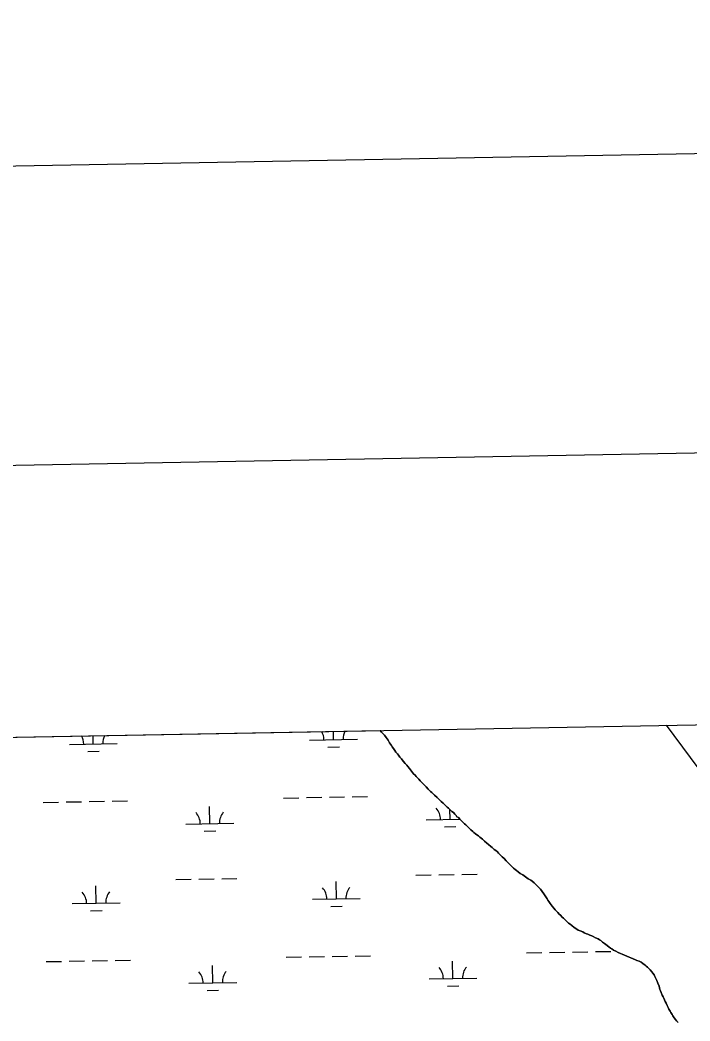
# Model space of a CAD drawing. Extents: x 3925854 to 3964121, y 224593 to 250589.
# Drawn here: x 3946310 to 3947710, y 247915 to 250006 of the extents above; entities that cross this region are included whole.
import ezdxf

# ---------------------------------------------------------------- set-up
doc = ezdxf.new("R2010")
doc.units = 0
for name, color, linetype in [('G-ANNO-NPLT', 7, 'Continuous'), ('V-ANNO-SYMB', 7, 'Continuous'), ('V-GRID-FRAM', 7, 'Continuous'), ('V-TOPO-SHOR', 7, 'Continuous'), ('V-UTIL-LINE', 7, 'Continuous'), ('V-WETL-SWMP', 7, 'Continuous')]:
    doc.layers.add(name, color=color, linetype=linetype)

msp = doc.modelspace()

# ---------------------------------------------------------------- linework, layer by layer
at = {"layer": 'G-ANNO-NPLT'}
msp.add_lwpolyline([(3926876.838, 225176.36), (3963537.445, 225842.962), (3963098.093, 250005.635), (3926437.486, 249339.033)], close=True, dxfattribs=at)
at = {"layer": 'V-ANNO-SYMB'}
msp.add_lwpolyline([(3929615.153, 225851.3), (3962692.886, 226452.755), (3962276.261, 249365.543), (3929198.528, 248764.088), (3929615.153, 225851.3)], dxfattribs=at)
at = {"layer": 'V-GRID-FRAM'}
msp.add_lwpolyline([(3929791.517, 248207.597), (3961703.892, 248787.859), (3962042.387, 230608.264), (3930114.146, 230027.713), (3929791.517, 248207.597)], dxfattribs=at)
at = {"layer": 'V-TOPO-SHOR'}
for points in [[(3947276.077, 248294.591), (3947270.502, 248299.027), (3947267.627, 248301.335), (3947264.032, 248303.817), (3947261.517, 248305.591), (3947258.282, 248308.253), (3947255.763, 248310.564), (3947251.804, 248314.295), (3947246.766, 248318.913), (3947241.363, 248324.424), (3947238.668, 248326.735), (3947234.349, 248330.82), (3947231.647, 248333.665), (3947228.768, 248336.331), (3947225.706, 248339.711), (3947222.833, 248341.482), (3947220.848, 248344.153), (3947218.684, 248347.002), (3947215.265, 248350.198), (3947212.388, 248352.687), (3947208.069, 248356.594), (3947204.831, 248359.615), (3947202.492, 248361.745), (3947198.894, 248364.944), (3947193.856, 248369.743), (3947190.077, 248373.118), (3947187.736, 248375.428), (3947183.96, 248378.803), (3947181.26, 248381.469), (3947175.862, 248386.444), (3947173.521, 248388.754), (3947170.461, 248391.777), (3947167.584, 248394.441), (3947162.902, 248399.064), (3947158.222, 248403.864), (3947154.442, 248407.776), (3947152.099, 248410.445), (3947148.859, 248413.643), (3947145.977, 248416.666), (3947142.916, 248420.046), (3947140.216, 248422.712), (3947137.335, 248425.735), (3947135.352, 248428.047), (3947132.293, 248431.248), (3947127.785, 248436.765), (3947125.803, 248439.258), (3947123.46, 248441.926), (3947120.035, 248446.018), (3947117.871, 248448.867), (3947114.805, 248452.783), (3947110.48, 248457.766), (3947107.055, 248462.038), (3947103.813, 248465.593), (3947100.565, 248469.867), (3947098.402, 248472.536), (3947095.337, 248476.454), (3947093.35, 248479.481), (3947090.104, 248483.933), (3947087.757, 248487.316), (3947085.768, 248490.523), (3947082.158, 248495.688), (3947078.903, 248501.214), (3947074.932, 248506.733), (3947071.326, 248511.542), (3947068.082, 248515.278), (3947065.38, 248518.122), (3947062.239, 248521.63)], [(3947640.344, 247999.218), (3947638.526, 248003.857), (3947636.355, 248007.779), (3947634.903, 248011.168), (3947632.377, 248014.552), (3947629.852, 248017.757), (3947626.608, 248021.492), (3947624.267, 248023.983), (3947621.208, 248027.004), (3947618.33, 248029.49), (3947615.811, 248031.622), (3947611.32, 248034.813), (3947607.369, 248037.293), (3947603.599, 248039.414), (3947598.936, 248041.354), (3947595.886, 248042.765), (3947590.686, 248044.7), (3947586.203, 248046.64), (3947582.795, 248048.051), (3947577.415, 248050.162), (3947572.572, 248052.278), (3947567.728, 248054.396), (3947564.322, 248055.626), (3947559.657, 248057.742), (3947554.453, 248060.392), (3947550.144, 248062.87), (3947546.554, 248065.174), (3947543.859, 248067.124), (3947539.906, 248069.782), (3947533.973, 248074.396), (3947530.92, 248076.524), (3947527.143, 248079.719), (3947523.547, 248082.56), (3947520.854, 248084.331), (3947517.98, 248086.103), (3947512.418, 248088.751), (3947507.394, 248091.225), (3947504.525, 248092.458), (3947500.22, 248094.219), (3947496.274, 248095.804), (3947493.404, 248097.039), (3947488.741, 248099.157), (3947485.509, 248100.746), (3947480.127, 248103.394), (3947476.363, 248104.803), (3947471.155, 248107.99), (3947467.743, 248110.116), (3947462.531, 248114.017), (3947459.295, 248116.681), (3947456.057, 248119.344), (3947451.74, 248123.251), (3947449.041, 248125.74), (3947445.082, 248129.649), (3947442.563, 248131.779), (3947438.962, 248135.515), (3947436.621, 248137.825), (3947433.382, 248141.204), (3947430.32, 248144.583), (3947428.157, 248146.896), (3947424.913, 248150.631), (3947421.669, 248154.547), (3947419.684, 248157.218), (3947417.7, 248159.888), (3947414.81, 248164.342), (3947413.004, 248167.191), (3947411.198, 248170.042), (3947408.488, 248174.14), (3947404.337, 248180.196), (3947400.726, 248185.361), (3947397.122, 248189.811), (3947393.337, 248194.079), (3947390.996, 248196.57), (3947387.756, 248199.769), (3947384.156, 248203.502), (3947380.021, 248206.697), (3947377.145, 248208.647), (3947371.759, 248212.012), (3947366.189, 248215.911), (3947360.44, 248219.811), (3947354.695, 248223.173), (3947350.382, 248226.188), (3947346.966, 248229.029), (3947344.449, 248230.98), (3947341.031, 248234.179), (3947335.993, 248238.978), (3947331.672, 248243.244), (3947329.153, 248245.554), (3947325.37, 248249.644), (3947321.229, 248254.09), (3947317.631, 248257.465), (3947314.749, 248260.31), (3947309.711, 248265.286), (3947307.368, 248267.777), (3947303.772, 248270.974), (3947300.894, 248273.282), (3947296.577, 248277.009), (3947293.522, 248279.495), (3947288.666, 248283.579), (3947285.25, 248286.42), (3947280.572, 248290.505), (3947276.077, 248294.591)], [(3947684.718, 247911.666), (3947681.476, 247915.224), (3947679.494, 247917.714), (3947676.606, 247921.634), (3947674.077, 247925.73), (3947672.27, 247928.583), (3947669.739, 247932.681), (3947668.291, 247935.354), (3947665.76, 247939.81), (3947664.312, 247942.663), (3947662.137, 247946.943), (3947659.602, 247952.114), (3947657.967, 247955.682), (3947654.709, 247962.1), (3947653.437, 247965.134), (3947651.803, 247968.879), (3947649.802, 247974.235), (3947647.991, 247977.8), (3947646.363, 247980.473), (3947646.165, 247983.693), (3947645.067, 247987.801), (3947642.525, 247993.687), (3947640.344, 247999.218)]]:
    msp.add_lwpolyline(points, dxfattribs=at)
at = {"layer": 'V-UTIL-LINE'}
msp.add_lwpolyline([(3947659.847, 248532.496), (3950829.703, 244264.252), (3951084.365, 243921.222), (3951178.827, 243906.555), (3951845.15, 243559.451), (3953160.259, 242867.131), (3955606.335, 242988.526), (3956603.283, 243068.394), (3958314.557, 243143.679), (3960860.872, 244810.142), (3961767.682, 245361.867)], dxfattribs=at)
at = {"layer": 'V-WETL-SWMP'}
for p, q in [((3945914.228, 248500.756), (3947062.239, 248521.63)), ((3946964.876, 248502.514), (3946964.561, 248519.854)), ((3947062.239, 248521.63), (3947065.381, 248518.123)), ((3946463.051, 248493.389), (3946462.736, 248510.729)), ((3946914.885, 248501.605), (3947014.868, 248503.423)), ((3947065.381, 248518.123), (3947068.082, 248515.278)), ((3947068.082, 248515.278), (3947071.326, 248511.541)), ((3947071.326, 248511.541), (3947074.933, 248506.734)), ((3947074.933, 248506.734), (3947078.903, 248501.214)), ((3947078.903, 248501.214), (3947082.158, 248495.689)), ((3946413.059, 248492.48), (3946513.043, 248494.298)), ((3946451.334, 248477.743), (3946475.33, 248478.179)), ((3946953.159, 248486.867), (3946977.155, 248487.304)), ((3947082.158, 248495.689), (3947085.768, 248490.524)), ((3947085.768, 248490.524), (3947087.756, 248487.317)), ((3947087.756, 248487.317), (3947090.103, 248483.933)), ((3947090.103, 248483.933), (3947093.35, 248479.481)), ((3947093.35, 248479.481), (3947095.337, 248476.453)), ((3947095.337, 248476.453), (3947098.403, 248472.536)), ((3947098.403, 248472.536), (3947100.566, 248469.867)), ((3947100.566, 248469.867), (3947103.813, 248465.594)), ((3947103.813, 248465.594), (3947107.055, 248462.037)), ((3947107.055, 248462.037), (3947110.48, 248457.765)), ((3947110.48, 248457.765), (3947114.805, 248452.783)), ((3947114.805, 248452.783), (3947117.87, 248448.867)), ((3947117.87, 248448.867), (3947120.035, 248446.019)), ((3947120.035, 248446.019), (3947123.459, 248441.926)), ((3947123.459, 248441.926), (3947125.802, 248439.257)), ((3947125.802, 248439.257), (3947127.785, 248436.766)), ((3947127.785, 248436.766), (3947132.292, 248431.249)), ((3947132.292, 248431.249), (3947135.353, 248428.048)), ((3947135.353, 248428.048), (3947137.335, 248425.735)), ((3947137.335, 248425.735), (3947140.216, 248422.712)), ((3947140.216, 248422.712), (3947142.916, 248420.046)), ((3947142.916, 248420.046), (3947145.978, 248416.666)), ((3947145.978, 248416.666), (3947148.859, 248413.643)), ((3947148.859, 248413.643), (3947152.099, 248410.444)), ((3947152.099, 248410.444), (3947154.441, 248407.775)), ((3947154.441, 248407.775), (3947158.222, 248403.864)), ((3947158.222, 248403.864), (3947162.903, 248399.063)), ((3947162.903, 248399.063), (3947167.583, 248394.442)), ((3947167.583, 248394.442), (3947170.462, 248391.776)), ((3946406.4, 248372.268), (3946438.395, 248372.85)), ((3946454.392, 248373.141), (3946486.387, 248373.723)), ((3946502.384, 248374.013), (3946534.379, 248374.595)), ((3946860.233, 248380.52), (3946892.228, 248381.102)), ((3946908.225, 248381.393), (3946940.22, 248381.975)), ((3946956.217, 248382.266), (3946988.212, 248382.847)), ((3947004.209, 248383.138), (3947036.204, 248383.72)), ((3947170.462, 248391.776), (3947173.522, 248388.755)), ((3947173.522, 248388.755), (3947175.862, 248386.444)), ((3947175.862, 248386.444), (3947181.26, 248381.469)), ((3947181.26, 248381.469), (3947183.96, 248378.803)), ((3947183.96, 248378.803), (3947187.737, 248375.428)), ((3947187.737, 248375.428), (3947190.077, 248373.117)), ((3947190.077, 248373.117), (3947193.855, 248369.742)), ((3946358.408, 248371.396), (3946390.402, 248371.977)), ((3946706.589, 248326.976), (3946705.934, 248362.97)), ((3947193.855, 248369.742), (3947198.894, 248364.944)), ((3947198.894, 248364.944), (3947202.492, 248361.746)), ((3947202.492, 248361.746), (3947204.83, 248359.615)), ((3947204.83, 248359.615), (3947208.069, 248356.594)), ((3947208.414, 248336.101), (3947208.041, 248356.62)), ((3947208.069, 248356.594), (3947212.387, 248352.686)), ((3947212.387, 248352.686), (3947215.265, 248350.199)), ((3947158.422, 248335.192), (3947228.643, 248336.469)), ((3947215.265, 248350.199), (3947218.683, 248347.001)), ((3947218.683, 248347.001), (3947220.848, 248344.152)), ((3947220.848, 248344.152), (3947222.832, 248341.482)), ((3947222.832, 248341.482), (3947225.706, 248339.711)), ((3947225.706, 248339.711), (3947228.768, 248336.331)), ((3947228.768, 248336.331), (3947231.647, 248333.666)), ((3947231.647, 248333.666), (3947234.348, 248330.821)), ((3947234.348, 248330.821), (3947238.667, 248326.734)), ((3946656.597, 248326.067), (3946756.581, 248327.885)), ((3946694.871, 248311.33), (3946718.867, 248311.766)), ((3947196.696, 248320.454), (3947220.692, 248320.891)), ((3947238.667, 248326.734), (3947241.364, 248324.425)), ((3947241.364, 248324.425), (3947246.765, 248318.914)), ((3947246.765, 248318.914), (3947251.803, 248314.295)), ((3947251.803, 248314.295), (3947255.762, 248310.563)), ((3947255.762, 248310.563), (3947258.281, 248308.253)), ((3947258.281, 248308.253), (3947261.517, 248305.59)), ((3947261.517, 248305.59), (3947264.033, 248303.817)), ((3947264.033, 248303.817), (3947267.626, 248301.336)), ((3947267.626, 248301.336), (3947270.502, 248299.028)), ((3947270.502, 248299.028), (3947276.076, 248294.591)), ((3947276.076, 248294.591), (3947280.573, 248290.505)), ((3947280.573, 248290.505), (3947285.25, 248286.42)), ((3947285.25, 248286.42), (3947288.666, 248283.579)), ((3947288.666, 248283.579), (3947293.522, 248279.496)), ((3947293.522, 248279.496), (3947296.578, 248277.01)), ((3947296.578, 248277.01), (3947300.895, 248273.281)), ((3947300.895, 248273.281), (3947303.772, 248270.974)), ((3947303.772, 248270.974), (3947307.369, 248267.776)), ((3947307.369, 248267.776), (3947309.71, 248265.287)), ((3947309.71, 248265.287), (3947314.75, 248260.31)), ((3947314.75, 248260.31), (3947317.63, 248257.466)), ((3947317.63, 248257.466), (3947321.229, 248254.089)), ((3947321.229, 248254.089), (3947325.371, 248249.643)), ((3947325.371, 248249.643), (3947329.153, 248245.553)), ((3947329.153, 248245.553), (3947331.672, 248243.243)), ((3947331.672, 248243.243), (3947335.992, 248238.977)), ((3947335.992, 248238.977), (3947341.031, 248234.179)), ((3947341.031, 248234.179), (3947344.45, 248230.981)), ((3947344.45, 248230.981), (3947346.966, 248229.029)), ((3947346.966, 248229.029), (3947350.383, 248226.188)), ((3947350.383, 248226.188), (3947354.695, 248223.174)), ((3946635.292, 248210.229), (3946667.286, 248210.81)), ((3946683.284, 248211.101), (3946715.278, 248211.683)), ((3946731.276, 248211.974), (3946763.27, 248212.556)), ((3946970.924, 248169.894), (3946970.27, 248205.888)), ((3947137.117, 248219.353), (3947169.111, 248219.935)), ((3947185.109, 248220.226), (3947217.103, 248220.808)), ((3947233.101, 248221.099), (3947265.095, 248221.68)), ((3947354.695, 248223.174), (3947360.44, 248219.811)), ((3947360.44, 248219.811), (3947366.189, 248215.912)), ((3947366.189, 248215.912), (3947371.759, 248212.012)), ((3947371.759, 248212.012), (3947377.146, 248208.647)), ((3947377.146, 248208.647), (3947380.021, 248206.697)), ((3947380.021, 248206.697), (3947384.155, 248203.503)), ((3946469.099, 248160.769), (3946468.445, 248196.763)), ((3947384.155, 248203.503), (3947387.756, 248199.769)), ((3947387.756, 248199.769), (3947390.996, 248196.57)), ((3947390.996, 248196.57), (3947393.337, 248194.08)), ((3947393.337, 248194.08), (3947397.121, 248189.811)), ((3947397.121, 248189.811), (3947400.726, 248185.361)), ((3947400.726, 248185.361), (3947404.336, 248180.196)), ((3946920.933, 248168.985), (3947020.916, 248170.803)), ((3947404.336, 248180.196), (3947408.488, 248174.14)), ((3947408.488, 248174.14), (3947411.197, 248170.043)), ((3947411.197, 248170.043), (3947413.004, 248167.192)), ((3947413.004, 248167.192), (3947414.811, 248164.342)), ((3947414.811, 248164.342), (3947417.701, 248159.888)), ((3946419.108, 248159.86), (3946519.091, 248161.678)), ((3946457.382, 248145.123), (3946481.378, 248145.559)), ((3946959.207, 248154.247), (3946983.203, 248154.684)), ((3947417.701, 248159.888), (3947419.685, 248157.217)), ((3947419.685, 248157.217), (3947421.67, 248154.546)), ((3947421.67, 248154.546), (3947424.914, 248150.631)), ((3947424.914, 248150.631), (3947428.158, 248146.895)), ((3947428.158, 248146.895), (3947430.319, 248144.583)), ((3947430.319, 248144.583), (3947433.381, 248141.204)), ((3947433.381, 248141.204), (3947436.622, 248137.825)), ((3947436.622, 248137.825), (3947438.962, 248135.514)), ((3947438.962, 248135.514), (3947442.563, 248131.78)), ((3947442.563, 248131.78), (3947445.081, 248129.65)), ((3947445.081, 248129.65), (3947449.041, 248125.739)), ((3947449.041, 248125.739), (3947451.739, 248123.252)), ((3947451.739, 248123.252), (3947456.057, 248119.343)), ((3947456.057, 248119.343), (3947459.294, 248116.681)), ((3947459.294, 248116.681), (3947462.53, 248114.018)), ((3947462.53, 248114.018), (3947467.742, 248110.115)), ((3947467.742, 248110.115), (3947471.154, 248107.99)), ((3947471.154, 248107.99), (3947476.362, 248104.803)), ((3947476.362, 248104.803), (3947480.127, 248103.395)), ((3947480.127, 248103.395), (3947485.51, 248100.746)), ((3947485.51, 248100.746), (3947488.74, 248099.156)), ((3947488.74, 248099.156), (3947493.404, 248097.039)), ((3947493.404, 248097.039), (3947496.274, 248095.805)), ((3947496.274, 248095.805), (3947500.22, 248094.219)), ((3947500.22, 248094.219), (3947504.524, 248092.458)), ((3947504.524, 248092.458), (3947507.394, 248091.224)), ((3947507.394, 248091.224), (3947512.418, 248088.751)), ((3947512.418, 248088.751), (3947517.98, 248086.102)), ((3947517.98, 248086.102), (3947520.853, 248084.332)), ((3947520.853, 248084.332), (3947523.547, 248082.56)), ((3947523.547, 248082.56), (3947527.143, 248079.72)), ((3947527.143, 248079.72), (3947530.919, 248076.524)), ((3947416.098, 248057.898), (3947448.093, 248058.479)), ((3947464.09, 248058.77), (3947496.085, 248059.352)), ((3947512.082, 248059.643), (3947544.077, 248060.225)), ((3947530.919, 248076.524), (3947533.974, 248074.397)), ((3947533.974, 248074.397), (3947539.906, 248069.783)), ((3947539.906, 248069.783), (3947543.858, 248067.124)), ((3947543.858, 248067.124), (3947546.553, 248065.174)), ((3947546.553, 248065.174), (3947550.145, 248062.871)), ((3947550.145, 248062.871), (3947554.454, 248060.393)), ((3947554.454, 248060.393), (3947559.658, 248057.743)), ((3946364.456, 248038.776), (3946396.451, 248039.357)), ((3946412.448, 248039.648), (3946444.443, 248040.23)), ((3946460.44, 248040.521), (3946492.435, 248041.103)), ((3946508.432, 248041.393), (3946540.427, 248041.975)), ((3946866.281, 248047.9), (3946898.276, 248048.482)), ((3946914.273, 248048.773), (3946946.268, 248049.355)), ((3946962.265, 248049.646), (3946994.26, 248050.227)), ((3947010.257, 248050.518), (3947042.252, 248051.1)), ((3947214.462, 248003.481), (3947213.807, 248039.475)), ((3947368.106, 248057.025), (3947400.101, 248057.607)), ((3947559.658, 248057.743), (3947564.323, 248055.626)), ((3947564.323, 248055.626), (3947567.729, 248054.395)), ((3947567.729, 248054.395), (3947572.572, 248052.279)), ((3947572.572, 248052.279), (3947577.415, 248050.162)), ((3947577.415, 248050.162), (3947582.795, 248048.05)), ((3947582.795, 248048.05), (3947586.203, 248046.64)), ((3947586.203, 248046.64), (3947590.687, 248044.7)), ((3947590.687, 248044.7), (3947595.886, 248042.765)), ((3947595.886, 248042.765), (3947598.936, 248041.353)), ((3947598.936, 248041.353), (3947603.599, 248039.415)), ((3947603.599, 248039.415), (3947607.369, 248037.292)), ((3946712.637, 247994.356), (3946711.982, 248030.35)), ((3947607.369, 248037.292), (3947611.32, 248034.813)), ((3947611.32, 248034.813), (3947615.812, 248031.621)), ((3947615.812, 248031.621), (3947618.33, 248029.49)), ((3947618.33, 248029.49), (3947621.208, 248027.004)), ((3947621.208, 248027.004), (3947624.268, 248023.982)), ((3947624.268, 248023.982), (3947626.609, 248021.492)), ((3947626.609, 248021.492), (3947629.852, 248017.756)), ((3947629.852, 248017.756), (3947632.377, 248014.552)), ((3947164.47, 248002.572), (3947264.454, 248004.39)), ((3947632.377, 248014.552), (3947634.902, 248011.169)), ((3947634.902, 248011.169), (3947636.354, 248007.78)), ((3947636.354, 248007.78), (3947638.526, 248003.858)), ((3947638.526, 248003.858), (3947640.344, 247999.218)), ((3947640.344, 247999.218), (3947642.525, 247993.687)), ((3946662.645, 247993.447), (3946762.629, 247995.265)), ((3946700.919, 247978.71), (3946724.915, 247979.146)), ((3947202.744, 247987.834), (3947226.741, 247988.271)), ((3947642.525, 247993.687), (3947645.066, 247987.8)), ((3947645.066, 247987.8), (3947646.165, 247983.692)), ((3947646.165, 247983.692), (3947646.364, 247980.474)), ((3947646.364, 247980.474), (3947647.991, 247977.801)), ((3947647.991, 247977.801), (3947649.802, 247974.234)), ((3947649.802, 247974.234), (3947651.803, 247968.88)), ((3947651.803, 247968.88), (3947653.437, 247965.134)), ((3947653.437, 247965.134), (3947654.708, 247962.101)), ((3947654.708, 247962.101), (3947657.968, 247955.682)), ((3947657.968, 247955.682), (3947659.601, 247952.115)), ((3947659.601, 247952.115), (3947662.137, 247946.943)), ((3947662.137, 247946.943), (3947664.311, 247942.663)), ((3947664.311, 247942.663), (3947665.76, 247939.81)), ((3947665.76, 247939.81), (3947668.292, 247935.354)), ((3947668.292, 247935.354), (3947669.74, 247932.68)), ((3947669.74, 247932.68), (3947672.27, 247928.582)), ((3947672.27, 247928.582), (3947674.077, 247925.731)), ((3947674.077, 247925.731), (3947676.607, 247921.633)), ((3947676.607, 247921.633), (3947679.494, 247917.715)), ((3947679.494, 247917.715), (3947681.477, 247915.223)), ((3947681.477, 247915.223), (3947684.719, 247911.666))]:
    msp.add_line(p, q, dxfattribs=at)
for centre, start, end in [((3946909.634, 248501.984), 0.269879, 29.634592), ((3947020.101, 248503.993), 152.448815, 181.813534), ((3946407.809, 248492.86), 0.269879, 29.634689), ((3946518.276, 248494.868), 152.448719, 181.813534), ((3947153.171, 248335.571), 0.269879, 41.813537), ((3946651.346, 248326.447), 0.269879, 41.813537), ((3946761.814, 248328.455), 140.269876, 181.813534), ((3947263.639, 248337.58), 181.375355, 181.813534), ((3946524.324, 248162.248), 140.269876, 181.813534), ((3946915.682, 248169.364), 0.269879, 41.813537), ((3947026.149, 248171.373), 140.269876, 181.813534), ((3946413.857, 248160.24), 0.269879, 41.813537), ((3946657.394, 247993.827), 0.269879, 41.813537), ((3946767.862, 247995.835), 140.269876, 181.813534), ((3947159.22, 248002.951), 0.269879, 41.813537), ((3947269.687, 248004.96), 140.269876, 181.813534)]:
    msp.add_arc(centre, 35.246, start, end, dxfattribs=at)

doc.saveas('drawing.dxf')
